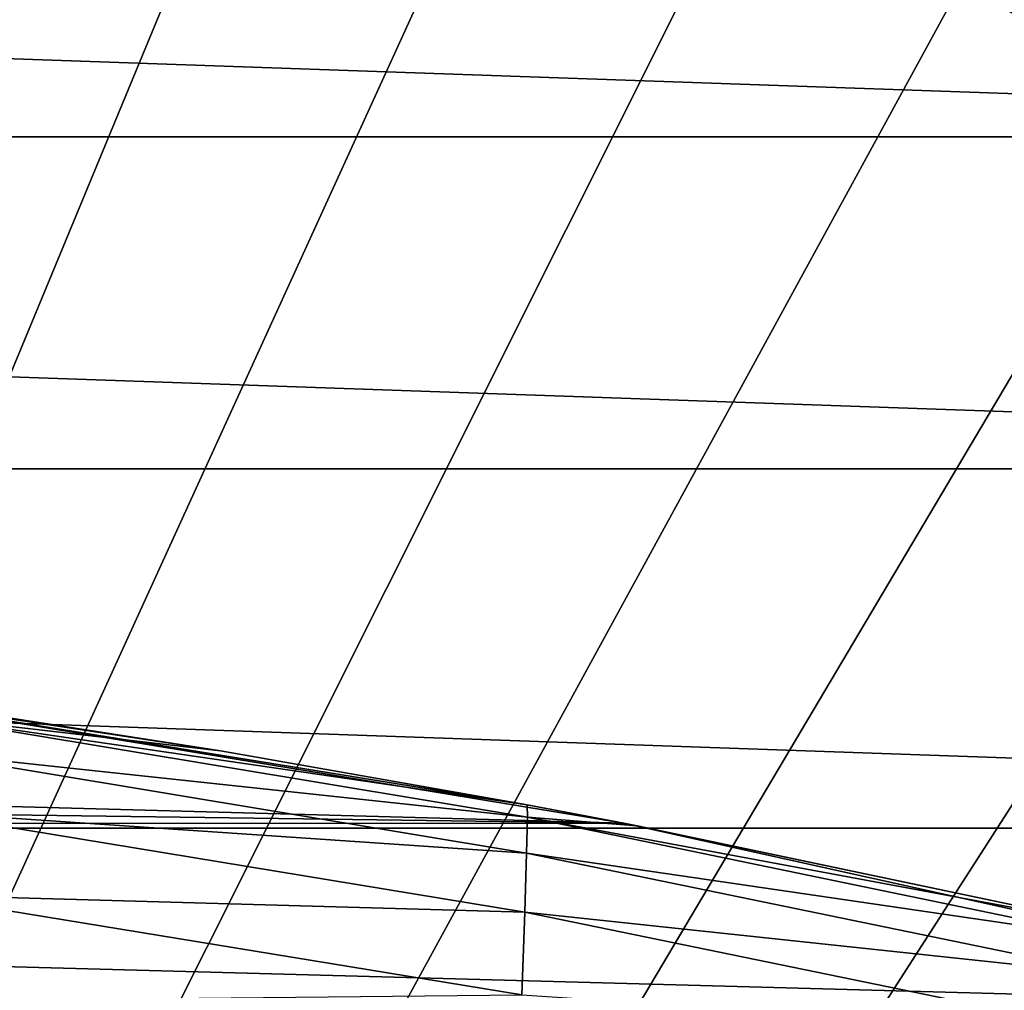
# Model space of a CAD drawing. Header units: metres. Extents: x -24 to 72, y -247 to 22.
# Tile 480 of 573: x 7 to 10, y 15 to 18. Entities that reach past the tile are written whole.
import ezdxf

# ---------------------------------------------------------------- set-up
doc = ezdxf.new("R2010")
doc.units = ezdxf.units.M
doc.layers.add('solid_509589_MEDIA_SW0001', color=7, linetype='CONTINUOUS')

msp = doc.modelspace()

# ---------------------------------------------------------------- linework, layer by layer
at = {"layer": 'solid_509589_MEDIA_SW0001'}
for points in [[(7.244887, 19.424294, 132.530869), (6.546972, 19.670504, 132.530869), (0, 0, 132.892746)], [(7.933569, 19.15333, 132.530869), (7.244887, 19.424294, 132.530869), (0, 0, 132.892746)], [(8.612141, 18.857958, 132.530869), (7.933569, 19.15333, 132.530869), (0, 0, 132.892746)], [(9.279737, 18.538555, 132.530869), (8.612141, 18.857958, 132.530869), (0, 0, 132.892746)], [(-13.852796, 17.72991), (-12.581787, 18.653372), (13.852796, 17.72991)], [(-12.581787, 18.653372), (12.581787, 18.653372), (13.852796, 17.72991)], [(9.93551, 18.195526, 132.530869), (9.279737, 18.538555, 132.530869), (0, 0, 132.892746)], [(10.578619, 17.829311, 132.530869), (9.93551, 18.195526, 132.530869), (0, 0, 132.892746)], [(10.480581, 18.152899, 132.5121), (9.93551, 18.195526, 132.530869), (10.578619, 17.829311, 132.530869)], [(11.208249, 17.440376, 132.530869), (10.578619, 17.829311, 132.530869), (0, 0, 132.892746)], [(-15.055137, 16.721035), (-13.852796, 17.72991), (15.055137, 16.721035)], [(-13.852796, 17.72991), (13.852796, 17.72991), (15.055137, 16.721035)], [(11.823595, 17.029215, 132.530869), (11.208249, 17.440376, 132.530869), (0, 0, 132.892746)], [(12.423874, 16.596352, 132.530869), (11.823595, 17.029215, 132.530869), (0, 0, 132.892746)], [(-16.185291, 15.629663), (-15.055137, 16.721035), (16.185291, 15.629663)], [(-15.055137, 16.721035), (15.055137, 16.721035), (16.185291, 15.629663)], [(13.00832, 16.14234, 132.530869), (12.423874, 16.596352, 132.530869), (0, 0, 132.892746)], [(13.576189, 15.667758, 132.530869), (13.00832, 16.14234, 132.530869), (0, 0, 132.892746)], [(8.909823, 15.644173, 133.193756), (-7.653299, 15.868435, 133.193756), (-6.38464, 16.059942, 133.193756)], [(8.909823, 15.644173, 133.193756), (-6.38464, 16.059942, 133.193756), (6.381278, 16.061438, 133.193756)], [(6.381278, 16.061438, 133.193756), (7.684399, 15.864059, 244.809753), (8.615969, 15.699959, 244.809753)], [(8.909823, 15.644173, 133.193756), (6.381278, 16.061438, 133.193756), (8.615969, 15.699959, 244.809753)], [(6.381278, 16.061438, 133.193756), (6.753452, 16.008873, 244.809753), (7.684399, 15.864059, 244.809753)], [(6.755802, 15.971719, 246.911697), (7.684399, 15.864059, 244.809753), (6.753452, 16.008873, 244.809753)], [(8.617271, 15.662553, 246.913162), (6.755802, 15.971719, 246.911697), (6.754054, 15.861748, 249.007172)], [(6.755802, 15.971719, 246.911697), (8.615969, 15.699959, 244.809753), (7.684399, 15.864059, 244.809753)], [(8.617271, 15.662553, 246.913162), (8.615969, 15.699959, 244.809753), (6.755802, 15.971719, 246.911697)], [(8.909823, 15.644173, 133.193756), (-8.915095, 15.642687, 133.193756), (-7.653299, 15.868435, 133.193756)], [(8.614349, 15.553692, 249.009918), (6.754054, 15.861748, 249.007172), (6.749734, 15.679838, 251.094223)], [(8.614349, 15.553692, 249.009918), (8.617271, 15.662553, 246.913162), (6.754054, 15.861748, 249.007172)], [(8.909823, 15.644173, 133.193756), (8.615969, 15.699959, 244.809753), (8.950379, 15.636332, 244.809753)], [(8.617271, 15.662553, 246.913162), (8.950379, 15.636332, 244.809753), (8.615969, 15.699959, 244.809753)], [(14.126758, 15.173208, 132.530869), (13.576189, 15.667758, 132.530869), (0, 0, 132.892746)], [(8.608658, 15.373515, 251.098099), (6.749734, 15.679838, 251.094223), (6.742977, 15.426916, 253.170914)], [(8.608658, 15.373515, 251.098099), (8.614349, 15.553692, 249.009918), (6.749734, 15.679838, 251.094223)], [(10.42892, 15.287428, 246.918381), (8.617271, 15.662553, 246.913162), (8.614349, 15.553692, 249.009918)], [(8.617271, 15.662553, 246.913162), (10.423511, 15.326017, 244.809753), (8.950379, 15.636332, 244.809753)], [(10.42892, 15.287428, 246.918381), (10.423511, 15.326017, 244.809753), (8.617271, 15.662553, 246.913162)], [(-17.236036, 14.462679), (-16.185291, 15.629663), (17.236036, 14.462679)], [(-16.185291, 15.629663), (16.185291, 15.629663), (17.236036, 14.462679)], [(11.413088, 15.089697, 133.193756), (-11.415295, 15.089074, 133.193756), (-8.915095, 15.642687, 133.193756)], [(11.413088, 15.089697, 133.193756), (-8.915095, 15.642687, 133.193756), (8.909823, 15.644173, 133.193756)], [(8.909823, 15.644173, 133.193756), (8.950379, 15.636332, 244.809753), (10.423511, 15.326017, 244.809753)], [(11.413088, 15.089697, 133.193756), (8.909823, 15.644173, 133.193756), (10.423511, 15.326017, 244.809753)], [(10.425028, 15.179905, 249.019806), (8.614349, 15.553692, 249.009918), (8.608658, 15.373515, 251.098099)], [(10.425028, 15.179905, 249.019806), (10.42892, 15.287428, 246.918381), (8.614349, 15.553692, 249.009918)], [(8.600342, 15.122923, 253.175781), (6.742977, 15.426916, 253.170914), (6.733913, 15.103906, 255.235352)], [(8.600342, 15.122923, 253.175781), (8.608658, 15.373515, 251.098099), (6.742977, 15.426916, 253.170914)], [(10.418452, 15.001773, 251.112167), (8.608658, 15.373515, 251.098099), (8.600342, 15.122923, 253.175781)], [(10.418452, 15.001773, 251.112167), (10.425028, 15.179905, 249.019806), (8.608658, 15.373515, 251.098099)], [(14.659324, 14.659324, 132.530869), (14.126758, 15.173208, 132.530869), (0, 0, 132.892746)]]:
    msp.add_3dface(points, dxfattribs=at)

doc.saveas('drawing.dxf')
